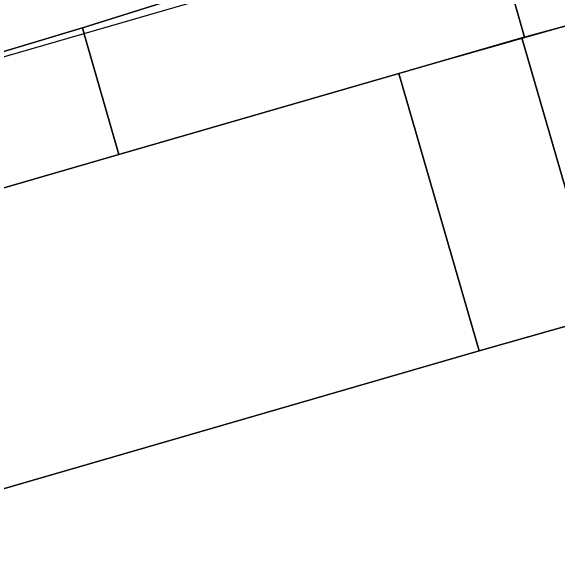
# Model space of a CAD drawing. Extents: x 160806 to 161707, y 383696 to 384148.
# Drawn here: x 161113.59 to 161142.86, y 383783.78 to 383813.87 of the extents above; entities that cross this region are included whole.
import ezdxf

# ---------------------------------------------------------------- set-up
doc = ezdxf.new("R2010")
doc.units = 0
for name, color, linetype in [('IMGEO_Muur', 7, 'Continuous'), ('IMGEO_Pand', 7, 'Continuous'), ('IMGEO_Pand_overbouw', 7, 'Continuous'), ('IMGEO_Parkeervlak_gesloten', 7, 'Continuous'), ('IMGEO_Parkeervlak_open', 7, 'Continuous'), ('IMGEO_Rijbaan_lokaal_gesloten', 7, 'Continuous'), ('IMGEO_Voetpad_op_trap', 7, 'Continuous'), ('IMGEO_Voetpad_open', 7, 'Continuous')]:
    doc.layers.add(name, color=color, linetype=linetype)

msp = doc.modelspace()

# ---------------------------------------------------------------- linework, layer by layer
at = {"layer": 'IMGEO_Muur'}
msp.add_lwpolyline([(161117.397, 383812.973), (161128.047, 383816.337)], dxfattribs=at)
at = {"layer": 'IMGEO_Pand'}
for points in [[(161145.264, 383821.735), (161140.252, 383820.19), (161140.029, 383820.121), (161140.091, 383819.928), (161140.148, 383819.75), (161140.63, 383819.901), (161141.522, 383816.764), (161139.994, 383816.318), (161141.082, 383812.479), (161143.896, 383813.245)], [(161098.648, 383804.243), (161104.037, 383785.627), (161138.655, 383795.672), (161134.336, 383810.532)], [(161134.336, 383810.532), (161119.356, 383806.193), (161111.891, 383804.031), (161109.952, 383810.749), (161100.524, 383807.822)]]:
    msp.add_lwpolyline(points, dxfattribs=at)
at = {"layer": 'IMGEO_Pand_overbouw'}
for points in [[(161244.397, 383752.352), (161218.72, 383841.978), (161097.833, 383806.973), (161123.797, 383717.365)], [(161134.336, 383810.532), (161138.655, 383795.672), (161146.194, 383797.813), (161144.083, 383805.255), (161146.008, 383805.802), (161143.896, 383813.245)]]:
    msp.add_lwpolyline(points, close=True, dxfattribs=at)
at = {"layer": 'IMGEO_Parkeervlak_gesloten'}
for points in [[(161128.047, 383816.337), (161117.397, 383812.973), (161117.509, 383812.586), (161119.356, 383806.193), (161134.336, 383810.532), (161140.931, 383812.437), (161141.082, 383812.479), (161139.994, 383816.318), (161141.522, 383816.764), (161140.63, 383819.901), (161140.148, 383819.75), (161140.091, 383819.928), (161140.029, 383820.121), (161128.761, 383816.562)], [(161109.952, 383810.749), (161111.891, 383804.031), (161119.356, 383806.193), (161117.509, 383812.586), (161117.397, 383812.973)]]:
    msp.add_lwpolyline(points, close=True, dxfattribs=at)
at = {"layer": 'IMGEO_Parkeervlak_open'}
msp.add_lwpolyline([(161104.037, 383785.627), (161111.258, 383760.68), (161112.655, 383761.086), (161111.5, 383765.061), (161144.737, 383774.709), (161151.34, 383776.574), (161149.261, 383783.747), (161149.393, 383783.784), (161148.975, 383785.247), (161150.034, 383785.528), (161150.572, 383785.685), (161149.449, 383789.537), (161148.91, 383789.383), (161147.854, 383789.064), (161147.448, 383790.495), (161147.304, 383790.45), (161145.248, 383797.544), (161138.655, 383795.672)], close=True, dxfattribs=at)
at = {"layer": 'IMGEO_Rijbaan_lokaal_gesloten'}
msp.add_lwpolyline([(161134.336, 383810.532), (161138.655, 383795.672), (161145.248, 383797.544), (161140.931, 383812.437)], close=True, dxfattribs=at)
at = {"layer": 'IMGEO_Voetpad_op_trap'}
msp.add_lwpolyline([(161146.194, 383797.813), (161144.083, 383805.255), (161146.008, 383805.802), (161143.896, 383813.245), (161141.082, 383812.479), (161140.931, 383812.437), (161145.248, 383797.544)], close=True, dxfattribs=at)
at = {"layer": 'IMGEO_Voetpad_open'}
msp.add_lwpolyline([(161113.902, 383751.548), (161111.258, 383760.68), (161104.037, 383785.627), (161098.648, 383804.243), (161097.833, 383806.973), (161100.524, 383807.822), (161109.952, 383810.749), (161117.397, 383812.973), (161128.047, 383816.337), (161128.761, 383816.562), (161140.029, 383820.121), (161140.252, 383820.19), (161145.264, 383821.735)], dxfattribs=at)

doc.saveas('drawing.dxf')
